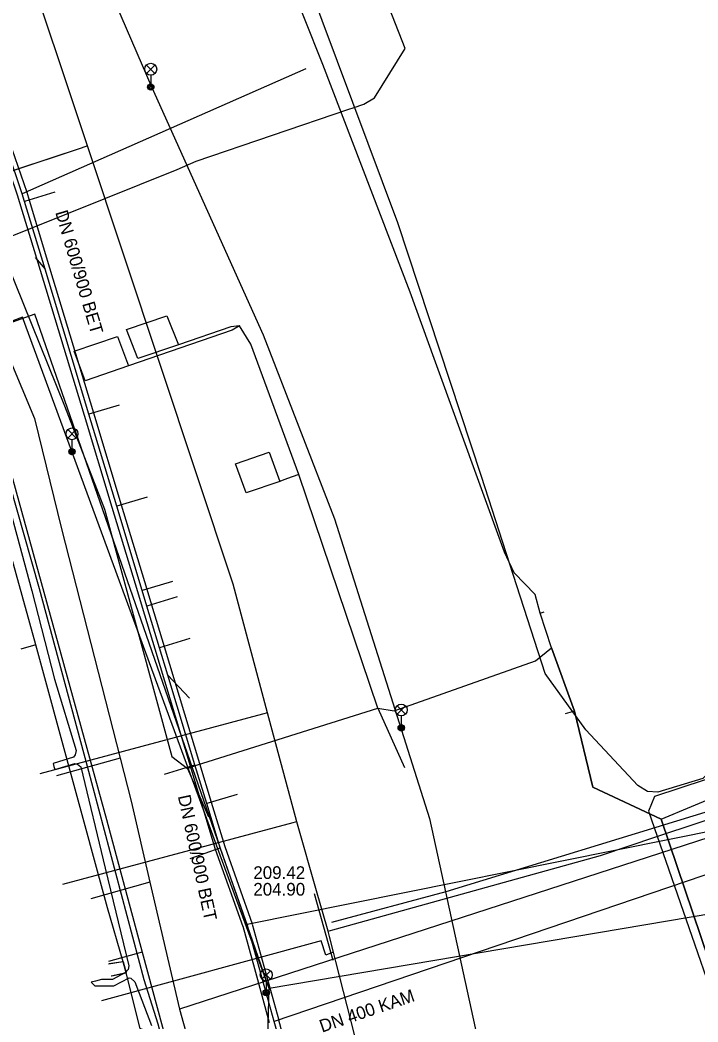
# Model space of a CAD drawing. Extents: x -595540 to -593988, y -1160850 to -1159202.
# Drawn here: x -595424.7 to -595381.9, y -1160625.2 to -1160562 of the extents above; entities that cross this region are included whole.
import ezdxf

# ---------------------------------------------------------------- set-up
doc = ezdxf.new("R2010")
doc.units = 0
for name, color, linetype in [('BKOM_kabel koordinační_optický', 7, 'Continuous'), ('BKOM_kabel SSZ', 7, 'Continuous'), ('BVK-JEDNOTNA_popisy', 7, 'Continuous'), ('BVK-JEDNOTNA_trasa sítě', 7, 'Continuous'), ('BVK-JEDNOTNA_trasa sítě obvodem', 7, 'Continuous'), ('BVK-KANALIZACE_ vyřazená trasa sítě', 7, 'Continuous'), ('BVK-VODOVOD_trasa sítě', 7, 'Continuous'), ('BVK-VODOVOD_trasa zrušené sítě', 7, 'Continuous'), ('CETIN_kabel podzemní', 7, 'Continuous'), ('DESTOVA_trasa neprovozované sítě', 7, 'Continuous'), ('DSP-SDEL-VODAFONE_kabel', 7, 'Continuous'), ('EON-NN_kabel', 7, 'Continuous'), ('INNOGY-NTL_trasa sítě', 7, 'Continuous'), ('JEDNOTNA_trasa neprovozované sítě', 7, 'Continuous'), ('TSB_kabel VO', 7, 'Continuous'), ('TSB_lampy VO', 7, 'Continuous')]:
    doc.layers.add(name, color=color, linetype=linetype)

msp = doc.modelspace()

# ---------------------------------------------------------------- linework, layer by layer
at = {"layer": 'BKOM_kabel koordinační_optický'}
for points in [[(-595393.54, -1160596.87), (-595394.14, -1160595.57), (-595398.579, -1160583.363), (-595400.1, -1160579.18), (-595405.6, -1160564.82), (-595410.23, -1160553.18), (-595416.76, -1160536.6), (-595423.08, -1160520.6), (-595425.33, -1160515.19), (-595431.46, -1160499.48), (-595431.83, -1160497.83), (-595432.36, -1160496.79), (-595433.05, -1160494.35), (-595432.29, -1160492.36), (-595430.2, -1160488.35), (-595429.87, -1160485.93), (-595432.57, -1160480.95), (-595436.51, -1160470.76), (-595440.06, -1160461.81), (-595440.7, -1160457.66), (-595444.81, -1160456.83), (-595450.31, -1160442.22), (-595453.88, -1160433.69)], [(-595410.871, -1160581.3), (-595411.42, -1160581.36), (-595414.71, -1160582.5), (-595417.28, -1160583.35), (-595418, -1160581.52), (-595415.44, -1160580.67), (-595414.71, -1160582.5)], [(-595410.871, -1160581.3), (-595411.33, -1160581.57), (-595417.87, -1160583.82), (-595420.6, -1160584.76), (-595421.3, -1160582.9), (-595418.56, -1160581.96), (-595417.87, -1160583.82)], [(-595402.13, -1160605.4), (-595407.13, -1160590.67), (-595410.14, -1160582.44), (-595410.871, -1160581.3)], [(-595407.13, -1160590.67), (-595407.536, -1160590.814), (-595408.06, -1160591), (-595408.32, -1160591.1), (-595410.45, -1160591.82), (-595411.12, -1160589.99), (-595409, -1160589.26), (-595408.32, -1160591.1)], [(-595380.27, -1160633.24), (-595378.3, -1160631.57), (-595378.66, -1160627.81), (-595380.07, -1160622.04), (-595381.26, -1160621.3), (-595384.27, -1160612.41), (-595388.57, -1160610.38), (-595389.73, -1160605.59), (-595391.19, -1160601.59), (-595391.9, -1160599.42), (-595392.22, -1160598.23), (-595393.54, -1160596.87)], [(-595402.13, -1160605.4), (-595401.1, -1160605.58), (-595392.2, -1160602.42), (-595391.19, -1160601.59), (-595391.9, -1160599.42), (-595391.643, -1160599.338)], [(-595391.19, -1160601.59), (-595389.73, -1160605.59), (-595388.57, -1160610.38), (-595384.27, -1160612.41), (-595380.44, -1160610.81), (-595372.53, -1160608.98), (-595371.07, -1160608.81)], [(-595384.27, -1160612.41), (-595381.26, -1160621.3), (-595380.07, -1160622.04), (-595379.7, -1160628.25), (-595394.51, -1160630.47)]]:
    msp.add_lwpolyline(points, dxfattribs=at)
at = {"layer": 'BKOM_kabel SSZ'}
for points in [[(-595436.08, -1160566.73), (-595431.03, -1160564.02), (-595425.53, -1160577.33), (-595421.9, -1160586.34), (-595419.38, -1160592.85), (-595415.14, -1160608.46), (-595414.14, -1160609.2)], [(-595402.13, -1160605.4), (-595401.1, -1160605.58), (-595392.2, -1160602.42), (-595391.19, -1160601.59), (-595391.9, -1160599.42), (-595391.643, -1160599.338)], [(-595391.19, -1160601.59), (-595389.73, -1160605.59), (-595388.57, -1160610.38), (-595384.27, -1160612.41), (-595380.44, -1160610.81)], [(-595414.14, -1160609.2), (-595413.58, -1160608.99), (-595402.13, -1160605.4), (-595400.45, -1160609.14)], [(-595389.73, -1160605.59), (-595390.32, -1160605.76)], [(-595414.14, -1160609.2), (-595412.81, -1160612.25)], [(-595384.27, -1160612.41), (-595381.26, -1160621.3), (-595380.07, -1160622.04), (-595379.7, -1160628.25), (-595394.51, -1160630.47)]]:
    msp.add_lwpolyline(points, dxfattribs=at)
at = {"layer": 'BVK-JEDNOTNA_popisy'}
msp.add_line((-595409.992, -1160616.301), (-595409.992, -1160616.301), dxfattribs=at)
at = {"layer": 'BVK-JEDNOTNA_trasa sítě'}
msp.add_line((-595380.529, -1160615.597), (-595408.675, -1160625.168), dxfattribs=at)
for points in [[(-595410.35, -1160619.102), (-595412.083, -1160614.222), (-595412.929, -1160611.427), (-595413.671, -1160608.977), (-595415.383, -1160603.32), (-595415.904, -1160601.597), (-595416.701, -1160598.965), (-595416.996, -1160597.989), (-595418.606, -1160592.667), (-595420.361, -1160586.867), (-595423.127, -1160577.726), (-595424.421, -1160573.448), (-595424.569, -1160572.96), (-595425.498, -1160570.224)], [(-595408.673, -1160625.167), (-595409.615, -1160621.758), (-595410.35, -1160619.102)], [(-595403.9, -1160642.2), (-595406.941, -1160631.35), (-595408.117, -1160627.151), (-595408.673, -1160625.167)]]:
    msp.add_lwpolyline(points, dxfattribs=at)
at = {"layer": 'BVK-JEDNOTNA_trasa sítě obvodem'}
msp.add_line((-595403.611, -1160642.119), (-595408.384, -1160625.086), dxfattribs=at)
for points in [[(-595410.632, -1160619.202), (-595412.368, -1160614.316), (-595413.216, -1160611.514), (-595413.958, -1160609.064), (-595416.191, -1160601.684), (-595416.988, -1160599.052), (-595417.283, -1160598.076), (-595418.893, -1160592.754), (-595420.648, -1160586.954), (-595423.414, -1160577.813), (-595424.708, -1160573.535), (-595424.855, -1160573.052), (-595425.782, -1160570.32)], [(-595425.214, -1160570.127), (-595424.283, -1160572.868), (-595424.134, -1160573.361), (-595422.84, -1160577.639), (-595420.074, -1160586.78), (-595418.319, -1160592.58), (-595416.709, -1160597.902), (-595416.414, -1160598.878), (-595415.617, -1160601.51), (-595413.384, -1160608.89), (-595412.642, -1160611.34), (-595411.798, -1160614.128), (-595410.067, -1160619.002)], [(-595410.06, -1160619.022), (-595409.326, -1160621.679), (-595408.384, -1160625.087)], [(-595408.962, -1160625.247), (-595409.904, -1160621.838), (-595410.639, -1160619.182)]]:
    msp.add_lwpolyline(points, dxfattribs=at)
at = {"layer": 'BVK-KANALIZACE_ vyřazená trasa sítě'}
msp.add_line((-595359.464, -1160608.798), (-595410.39, -1160619.04), dxfattribs=at)
at = {"layer": 'BVK-VODOVOD_trasa sítě'}
for p, q in [((-595420.455, -1160569.95), (-595420.847, -1160570.08)), ((-595405.359, -1160619.166), (-595405.96, -1160617.075)), ((-595405.27, -1160619.47), (-595405.359, -1160619.166)), ((-595405.27, -1160619.47), (-595404.98, -1160619.39)), ((-595405.181, -1160619.796), (-595405.27, -1160619.47))]:
    msp.add_line(p, q, dxfattribs=at)
for points in [[(-595420.455, -1160569.95), (-595424.738, -1160557.073), (-595431.327, -1160540.422), (-595434.589, -1160532.179), (-595436.214, -1160528.074), (-595442.962, -1160511.021), (-595456.206, -1160477.553), (-595459.57, -1160469.052), (-595464.421, -1160456.794), (-595465.595, -1160453.828), (-595470.116, -1160442.088), (-595472.995, -1160434.855), (-595482.155, -1160410.824), (-595494.687, -1160378.28), (-595495.79, -1160375.461), (-595500.663, -1160363.717), (-595503.091, -1160357.865), (-595505.35, -1160352.422), (-595512.262, -1160335.764), (-595517.983, -1160321.988), (-595525.805, -1160303.126), (-595529.181, -1160294.991), (-595529.357, -1160294.499)], [(-595420.847, -1160570.08), (-595432.911, -1160574.056), (-595433.87, -1160574.37), (-595439.88, -1160576.34), (-595442.49, -1160577.12), (-595442.74, -1160577.19), (-595450.56, -1160579.53), (-595454.3, -1160580.66), (-595454.93, -1160580.85), (-595455.16, -1160580.92), (-595458.82, -1160582.02), (-595462.11, -1160583.01), (-595468.14, -1160584.7), (-595469.406, -1160585.079), (-595471.605, -1160585.698), (-595471.796, -1160585.75), (-595473.76, -1160586.28), (-595481.568, -1160588.618)], [(-595405.96, -1160617.075), (-595407.255, -1160612.578), (-595409.093, -1160605.704), (-595411.262, -1160597.591), (-595420.455, -1160569.95)], [(-595409.093, -1160605.704), (-595409.413, -1160605.79), (-595423.458, -1160609.545)], [(-595404.98, -1160619.39), (-595404.75, -1160619.33), (-595388.09, -1160614.69), (-595384.55, -1160613.5), (-595376.78, -1160610.93), (-595376.389, -1160610.795), (-595375.8, -1160610.59)], [(-595407.255, -1160612.578), (-595407.497, -1160612.643), (-595422.03, -1160616.528)], [(-595404.925, -1160620.789), (-595405.159, -1160620.88), (-595405.414, -1160620.973), (-595405.721, -1160620.072), (-595419.561, -1160623.867)], [(-595404.779, -1160621.39), (-595404.925, -1160620.789), (-595405.181, -1160619.796)], [(-595393.938, -1160662.401), (-595394.202, -1160661.397), (-595397.265, -1160649.941), (-595400.636, -1160637.334), (-595402.397, -1160630.748), (-595404.779, -1160621.39)]]:
    msp.add_lwpolyline(points, dxfattribs=at)
at = {"layer": 'BVK-VODOVOD_trasa zrušené sítě'}
msp.add_line((-595404.961, -1160621.324), (-595406.142, -1160617.108), dxfattribs=at)
for points in [[(-595420.847, -1160570.08), (-595429.811, -1160573.061), (-595439.83, -1160576.394), (-595442.314, -1160577.139), (-595442.803, -1160577.286), (-595453.743, -1160580.567), (-595455.586, -1160581.12), (-595458.698, -1160582.053), (-595467.849, -1160584.798), (-595470.56, -1160585.611), (-595472.054, -1160586.059), (-595481.296, -1160588.831)], [(-595380.96, -1160611.82), (-595397.851, -1160616.987), (-595405.056, -1160618.92)]]:
    msp.add_lwpolyline(points, dxfattribs=at)
at = {"layer": 'CETIN_kabel podzemní'}
for points in [[(-595427.69, -1160581.93), (-595419.25, -1160612.43)], [(-595423.71, -1160601.42), (-595428.41, -1160584.48)], [(-595423.71, -1160601.42), (-595424.6, -1160601.66)], [(-595418.2, -1160621.41), (-595419.18, -1160618), (-595423.71, -1160601.42)], [(-595378.57, -1160608.13), (-595378.36, -1160608.9), (-595384.69, -1160610.98), (-595385.06, -1160611.91), (-595381.79, -1160621.37), (-595381.23, -1160622.99)], [(-595419.25, -1160612.43), (-595417.01, -1160620.79)], [(-595417.01, -1160620.79), (-595419.13, -1160621.38)], [(-595417.01, -1160620.79), (-595414.44, -1160630.26)], [(-595418.2, -1160621.41), (-595419.09, -1160621.53)], [(-595418.2, -1160621.41), (-595418.01, -1160622.09)], [(-595418.01, -1160622.09), (-595418.96, -1160622.3)], [(-595415, -1160632.73), (-595415.74, -1160630.38), (-595415.53, -1160629.79), (-595415.33, -1160629.12), (-595415.74, -1160627.07), (-595416.37, -1160625.94), (-595417.12, -1160625.61), (-595418.01, -1160622.09)]]:
    msp.add_lwpolyline(points, dxfattribs=at)
at = {"layer": 'DESTOVA_trasa neprovozované sítě'}
for p, q in [((-595406.67, -1160565.09), (-595424.569, -1160572.96)), ((-595423.76, -1160576.98), (-595423.127, -1160577.726)), ((-595414.01, -1160604.765), (-595415.383, -1160603.32))]:
    msp.add_line(p, q, dxfattribs=at)
at = {"layer": 'DSP-SDEL-VODAFONE_kabel'}
for points in [[(-595439.86, -1160578.24), (-595431.724, -1160576.038), (-595431.496, -1160576.243), (-595430.938, -1160576.578), (-595429.562, -1160577.077), (-595426.371, -1160576.075), (-595414.795, -1160571.433), (-595413.605, -1160570.908), (-595403.975, -1160567.632), (-595403.691, -1160567.535), (-595403.028, -1160567.31), (-595402.358, -1160566.908), (-595400.416, -1160563.794), (-595422.375, -1160507.72)], [(-595439.86, -1160578.24), (-595431.724, -1160576.038), (-595431.496, -1160576.243), (-595430.938, -1160576.578), (-595429.562, -1160577.077), (-595426.371, -1160576.075), (-595414.795, -1160571.433), (-595413.605, -1160570.908), (-595403.975, -1160567.632), (-595403.691, -1160567.535), (-595403.028, -1160567.31), (-595402.358, -1160566.908), (-595400.416, -1160563.794), (-595422.375, -1160507.72)], [(-595439.86, -1160578.24), (-595431.724, -1160576.038), (-595431.496, -1160576.243), (-595430.938, -1160576.578), (-595429.562, -1160577.077), (-595426.371, -1160576.075), (-595414.795, -1160571.433), (-595413.605, -1160570.908), (-595403.975, -1160567.632), (-595403.691, -1160567.535), (-595403.028, -1160567.31), (-595402.358, -1160566.908), (-595400.416, -1160563.794), (-595422.375, -1160507.72)], [(-595423.71, -1160601.42), (-595424.65, -1160601.68)], [(-595418.2, -1160621.41), (-595419.18, -1160618), (-595423.71, -1160601.42)], [(-595418.2, -1160621.41), (-595419.13, -1160621.54)], [(-595418.01, -1160622.09), (-595418.2, -1160621.41)], [(-595418.92, -1160622.29), (-595418.01, -1160622.09)], [(-595415, -1160632.73), (-595415.74, -1160630.38), (-595415.53, -1160629.79), (-595415.33, -1160629.12), (-595415.74, -1160627.07), (-595416.37, -1160625.94), (-595417.12, -1160625.61), (-595418.01, -1160622.09)]]:
    msp.add_lwpolyline(points, dxfattribs=at)
at = {"layer": 'EON-NN_kabel'}
for points in [[(-595381.373, -1160608.939), (-595381.213, -1160609.423), (-595381.638, -1160609.84), (-595384.47, -1160610.71), (-595385.122, -1160610.667), (-595385.75, -1160610.285), (-595389.017, -1160606.772), (-595391.593, -1160603.222), (-595395.596, -1160590.785), (-595400.87, -1160574.808), (-595411.316, -1160546.837), (-595419.793, -1160523.84), (-595430.811, -1160497.27)], [(-595429.488, -1160576.56), (-595427.784, -1160582.833), (-595423.502, -1160597.866), (-595420.475, -1160609.068), (-595416.902, -1160622.522), (-595416.024, -1160625.314), (-595412.232, -1160639.518), (-595410.91, -1160644.009), (-595405.344, -1160663.415), (-595404.966, -1160664.714), (-595400.175, -1160682.148), (-595400.312, -1160683.231), (-595400.565, -1160683.782), (-595401.573, -1160684.974), (-595401.77, -1160686.409), (-595399.656, -1160692.324), (-595398.415, -1160693.765), (-595397.294, -1160695.13), (-595395.737, -1160699.835), (-595393.512, -1160710.253), (-595392.752, -1160711.558), (-595391.915, -1160711.778), (-595379.074, -1160707.992)], [(-595425.861, -1160590.994), (-595423.957, -1160597.996), (-595422.528, -1160603.571), (-595421.163, -1160608.072), (-595421.221, -1160608.348), (-595421.337, -1160608.494), (-595422.616, -1160608.885), (-595422.566, -1160609.075), (-595422.514, -1160609.264), (-595421.258, -1160608.885), (-595421.078, -1160608.929), (-595420.874, -1160609.101), (-595419.331, -1160615.497), (-595417.836, -1160621.657), (-595417.886, -1160621.876), (-595418.044, -1160622.081), (-595418.883, -1160622.511), (-595419.563, -1160622.514), (-595419.942, -1160622.618), (-595420.215, -1160622.693), (-595419.991, -1160622.917), (-595418.785, -1160622.911), (-595417.812, -1160622.409), (-595417.711, -1160622.432), (-595417.458, -1160622.663), (-595416.408, -1160625.426)]]:
    msp.add_lwpolyline(points, dxfattribs=at)
at = {"layer": 'INNOGY-NTL_trasa sítě'}
for points in [[(-595430.82, -1160569.31), (-595427.07, -1160579.34), (-595426.31, -1160581.14), (-595423.8, -1160587.14), (-595422.1, -1160594.09), (-595418.4, -1160608.55), (-595417.7, -1160611.27), (-595416.51, -1160616.37), (-595414.64, -1160624.38), (-595412.84, -1160630.87), (-595411.85, -1160634.46), (-595411.52, -1160635.75), (-595409.49, -1160643.56), (-595407.205, -1160652.381), (-595407.04, -1160653.02), (-595405.09, -1160660.52), (-595400.36, -1160678.77), (-595400.19, -1160679.46), (-595398.96, -1160684.17)], [(-595418.4, -1160608.55), (-595422.4, -1160609.68)], [(-595392.29, -1160713.66), (-595391.78, -1160712.81), (-595391.169, -1160711.763), (-595391.08, -1160711.61), (-595390.62, -1160710.84), (-595389.81, -1160710.56), (-595351.48, -1160698.37), (-595374.59, -1160618.59), (-595374.98, -1160617.04), (-595376.36, -1160612.52), (-595376.56, -1160612.21), (-595376.96, -1160612.24), (-595378.92, -1160612.81), (-595414.64, -1160624.38)], [(-595416.51, -1160616.37), (-595420.24, -1160617.43)]]:
    msp.add_lwpolyline(points, dxfattribs=at)
at = {"layer": 'JEDNOTNA_trasa neprovozované sítě'}
for p, q in [((-595422.507, -1160572.869), (-595424.421, -1160573.448)), ((-595418.447, -1160586.288), (-595420.361, -1160586.867)), ((-595416.692, -1160592.088), (-595418.606, -1160592.667)), ((-595415.082, -1160597.41), (-595416.996, -1160597.989)), ((-595414.787, -1160598.385), (-595416.701, -1160598.965)), ((-595413.99, -1160601.018), (-595415.904, -1160601.597)), ((-595415.585, -1160609.557), (-595413.671, -1160608.977)), ((-595411.015, -1160610.848), (-595412.929, -1160611.427)), ((-595413.968, -1160614.891), (-595412.083, -1160614.222))]:
    msp.add_line(p, q, dxfattribs=at)
at = {"layer": 'TSB_kabel VO'}
for points in [[(-595475.888, -1160372.871), (-595477.322, -1160377.57), (-595479.46, -1160378.61), (-595490.26, -1160382.12), (-595470.48, -1160431.58), (-595465.993, -1160443.276), (-595449.904, -1160483.964), (-595447.55, -1160489.04), (-595433.665, -1160524.876), (-595425.09, -1160546.12), (-595416.386, -1160566.271), (-595409.37, -1160581.87), (-595404.88, -1160593.47), (-595398.89, -1160612.37), (-595394.888, -1160630.669), (-595381.85, -1160627.34), (-595377.55, -1160645.69), (-595370.81, -1160681.62), (-595368, -1160707.44), (-595363.14, -1160706.51), (-595357.289, -1160726.656), (-595356.615, -1160726.463)], [(-595372.051, -1160616.83), (-595408.988, -1160623.09), (-595423.78, -1160580.55), (-595428.68, -1160582.311), (-595429.094, -1160581.085), (-595430.302, -1160581.476)], [(-595402.59, -1160696.27), (-595403.21, -1160694.15), (-595395.52, -1160692.1), (-595397.39, -1160680.68), (-595400.2, -1160665.52), (-595404.13, -1160647.93), (-595409.18, -1160629.77), (-595408.988, -1160623.09), (-595424.548, -1160580.755), (-595428.68, -1160582.311), (-595429.002, -1160581.335)]]:
    msp.add_lwpolyline(points, dxfattribs=at)
at = {"layer": 'TSB_lampy VO'}
for p, q in [((-595416.726, -1160565.374), (-595416.196, -1160564.844)), ((-595416.726, -1160564.844), (-595416.196, -1160565.374)), ((-595416.726, -1160565.374), (-595416.196, -1160564.844)), ((-595416.726, -1160564.844), (-595416.196, -1160565.374)), ((-595416.461, -1160565.484), (-595416.461, -1160566.234)), ((-595416.461, -1160565.484), (-595416.461, -1160566.234)), ((-595421.693, -1160588.37), (-595421.163, -1160587.84)), ((-595421.693, -1160587.84), (-595421.163, -1160588.37)), ((-595421.693, -1160588.37), (-595421.163, -1160587.84)), ((-595421.693, -1160587.84), (-595421.163, -1160588.37)), ((-595421.428, -1160588.48), (-595421.428, -1160589.23)), ((-595421.428, -1160588.48), (-595421.428, -1160589.23)), ((-595400.927, -1160605.784), (-595400.397, -1160605.254)), ((-595400.927, -1160605.254), (-595400.397, -1160605.784)), ((-595400.927, -1160605.784), (-595400.397, -1160605.254)), ((-595400.927, -1160605.254), (-595400.397, -1160605.784)), ((-595400.662, -1160605.894), (-595400.662, -1160606.644)), ((-595400.662, -1160605.894), (-595400.662, -1160606.644)), ((-595409.445, -1160622.49), (-595408.915, -1160621.96)), ((-595409.445, -1160621.96), (-595408.915, -1160622.49)), ((-595409.445, -1160622.49), (-595408.915, -1160621.96)), ((-595409.445, -1160621.96), (-595408.915, -1160622.49)), ((-595409.18, -1160622.6), (-595409.18, -1160623.35)), ((-595409.18, -1160622.6), (-595409.18, -1160623.35))]:
    msp.add_line(p, q, dxfattribs=at)
for centre, radius in [((-595416.461, -1160565.109), 0.375), ((-595416.461, -1160565.109), 0.375), ((-595416.461, -1160566.234), 0.2), ((-595416.461, -1160566.234), 0.2), ((-595416.461, -1160566.234), 0.145), ((-595416.461, -1160566.234), 0.145), ((-595416.461, -1160566.234), 0.0876), ((-595416.461, -1160566.234), 0.0876), ((-595421.428, -1160588.105), 0.375), ((-595421.428, -1160588.105), 0.375), ((-595421.428, -1160589.23), 0.2), ((-595421.428, -1160589.23), 0.2), ((-595421.428, -1160589.23), 0.145), ((-595421.428, -1160589.23), 0.145), ((-595421.428, -1160589.23), 0.0876), ((-595421.428, -1160589.23), 0.0876), ((-595400.662, -1160605.519), 0.375), ((-595400.662, -1160605.519), 0.375), ((-595400.662, -1160606.644), 0.2), ((-595400.662, -1160606.644), 0.2), ((-595400.662, -1160606.644), 0.145), ((-595400.662, -1160606.644), 0.145), ((-595400.662, -1160606.644), 0.0876), ((-595400.662, -1160606.644), 0.0876), ((-595409.18, -1160622.225), 0.375), ((-595409.18, -1160622.225), 0.375), ((-595409.18, -1160623.35), 0.2), ((-595409.18, -1160623.35), 0.2), ((-595409.18, -1160623.35), 0.145), ((-595409.18, -1160623.35), 0.145), ((-595409.18, -1160623.35), 0.0876), ((-595409.18, -1160623.35), 0.0876)]:
    msp.add_circle(centre, radius, dxfattribs=at)

# ---------------------------------------------------------------- texts
at = {"layer": 'BVK-JEDNOTNA_popisy'}
for s, rotation, p in [('DN 600/900 BET', 286.42161, (-595422.493, -1160574.136)), ('DN 600/900 BET', 282.14696, (-595414.756, -1160610.956)), ('DN 400 KAM', 18.77253, (-595405.658, -1160625.87))]:
    msp.add_text(s, height=0.8, rotation=rotation, dxfattribs=at).set_placement(p)
for s, p in [('209.42', (-595409.992, -1160616.176)), ('204.90', (-595409.992, -1160617.226))]:
    msp.add_text(s, height=0.8, dxfattribs=at).set_placement(p)

doc.saveas('drawing.dxf')
